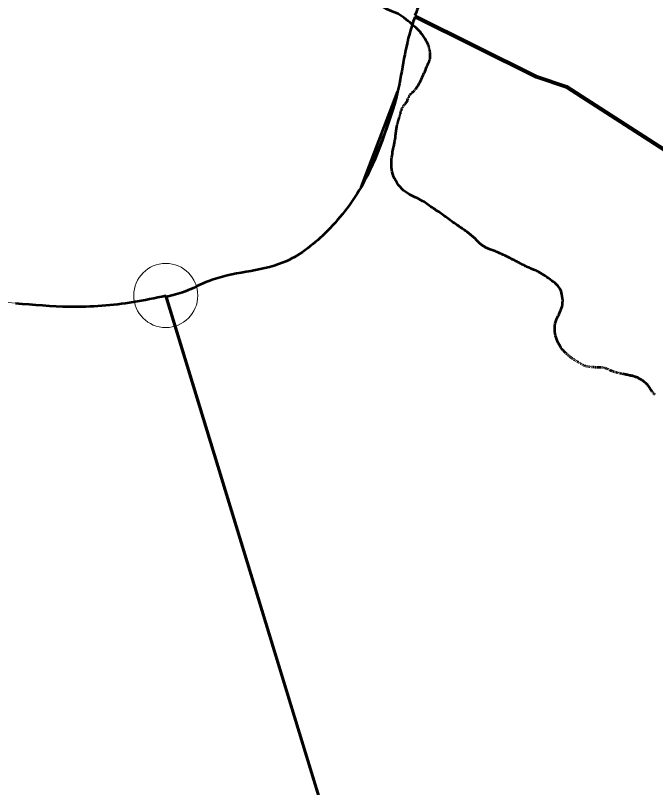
# Model space of a CAD drawing. Extents: x 553962 to 842807, y 8883888 to 9032388.
# Drawn here: x 810863 to 811862, y 9016262 to 9017467 of the extents above; entities that cross this region are included whole.
import ezdxf

# ---------------------------------------------------------------- set-up
doc = ezdxf.new("R2010")
doc.units = 0
doc.header["$LTSCALE"] = 200
doc.header["$PDMODE"] = 32
doc.header["$PDSIZE"] = 100
for name, color, linetype, lineweight in [('24', 7, 'Continuous', 25), ('27', 7, 'Continuous', 13), ('28', 7, 'Continuous', 53), ('29', 7, 'Continuous', 53), ('35', 7, 'Continuous', 13)]:
    doc.layers.add(name, color=color, linetype=linetype, lineweight=lineweight)

msp = doc.modelspace()

# ---------------------------------------------------------------- linework, layer by layer
at = {"layer": '24'}
for p, q in [((811507.2, 9017421.1), (811507.5, 9017420.3)), ((811507.8, 9017419.5), (811508.1, 9017418.7)), ((811508.3, 9017417.9), (811508.6, 9017417)), ((811508.8, 9017416.1), (811509, 9017415.2)), ((811509.3, 9017414.2), (811509.5, 9017413.3)), ((811509.7, 9017412.3), (811509.8, 9017411.3)), ((811509.9, 9017399.8), (811509.7, 9017399.1)), ((811510, 9017410.4), (811510.1, 9017409.5)), ((811510.1, 9017401.2), (811510, 9017400.6)), ((811510.2, 9017408.6), (811510.2, 9017407.8)), ((811510.3, 9017404), (811510.2, 9017403.3)), ((811510.2, 9017402.6), (811510.2, 9017402)), ((811510.3, 9017407), (811510.3, 9017406.2)), ((811510.3, 9017405.5), (811510.3, 9017404.7)), ((811509, 9017396.7), (811508.7, 9017395.8)), ((811509.5, 9017398.3), (811509.3, 9017397.6)), ((811486.3, 9017351), (811485.8, 9017350.4)), ((811487.5, 9017352.5), (811486.9, 9017351.7)), ((811476.1, 9017338.6), (811475.7, 9017337.7)), ((811476.8, 9017340.2), (811476.5, 9017339.4)), ((811477.5, 9017341.5), (811477.2, 9017340.8)), ((811478.2, 9017342.7), (811477.8, 9017342.1)), ((811479, 9017343.8), (811478.6, 9017343.2)), ((811479.9, 9017344.8), (811479.4, 9017344.3)), ((811480.9, 9017345.8), (811480.4, 9017345.3)), ((811481.8, 9017346.7), (811481.3, 9017346.2)), ((811482.8, 9017347.5), (811482.3, 9017347.1)), ((811483.7, 9017348.2), (811483.2, 9017347.9)), ((811484.5, 9017349), (811484.1, 9017348.6)), ((811485.3, 9017349.9), (811484.9, 9017349.4)), ((811468.8, 9017326.6), (811468.3, 9017325.8)), ((811470, 9017327.9), (811469.4, 9017327.2)), ((811471.2, 9017329.3), (811470.6, 9017328.6)), ((811463.9, 9017314.8), (811463.7, 9017314)), ((811464.3, 9017316.5), (811464.1, 9017315.6)), ((811464.8, 9017318.2), (811464.5, 9017317.4)), ((811465.3, 9017320), (811465.1, 9017319.1)), ((811466, 9017321.8), (811465.7, 9017320.9)), ((811466.8, 9017323.5), (811466.4, 9017322.7)), ((811467.7, 9017325.1), (811467.2, 9017324.4)), ((811460.6, 9017303.5), (811460.4, 9017302.7)), ((811461, 9017305.1), (811460.8, 9017304.3)), ((811461.5, 9017306.7), (811461.3, 9017305.9)), ((811462, 9017308.3), (811461.8, 9017307.5)), ((811462.5, 9017309.9), (811462.3, 9017309.1)), ((811463, 9017311.5), (811462.8, 9017310.7)), ((811463.5, 9017313.1), (811463.2, 9017312.3)), ((811458.6, 9017295.8), (811458.3, 9017294.9)), ((811459, 9017297.4), (811458.8, 9017296.7)), ((811459.4, 9017298.8), (811459.2, 9017298.1)), ((811459.8, 9017300.3), (811459.6, 9017299.6)), ((811460.2, 9017301.9), (811460, 9017301.1))]:
    msp.add_line(p, q, dxfattribs=at)
at = {"layer": '24', "lineweight": 53}
for p, q in [((811507.8, 9017419.5), (811507.5, 9017420.3)), ((811508.3, 9017417.9), (811508.1, 9017418.7)), ((811508.8, 9017416.1), (811508.6, 9017417)), ((811509.3, 9017414.2), (811509, 9017415.2)), ((811509.7, 9017412.3), (811509.5, 9017413.3)), ((811510, 9017410.4), (811509.8, 9017411.3)), ((811509.5, 9017398.3), (811509.7, 9017399.1)), ((811509.9, 9017399.8), (811510, 9017400.6)), ((811510.2, 9017408.6), (811510.1, 9017409.5)), ((811510.1, 9017401.2), (811510.2, 9017402)), ((811510.3, 9017407), (811510.2, 9017407.8)), ((811510.2, 9017402.6), (811510.2, 9017403.3)), ((811510.3, 9017405.5), (811510.3, 9017406.2)), ((811510.3, 9017404), (811510.3, 9017404.7)), ((811509, 9017396.7), (811509.3, 9017397.6)), ((811486.3, 9017351), (811486.9, 9017351.7)), ((811476.1, 9017338.6), (811476.5, 9017339.4)), ((811476.8, 9017340.2), (811477.2, 9017340.8)), ((811477.5, 9017341.5), (811477.8, 9017342.1)), ((811478.2, 9017342.7), (811478.6, 9017343.2)), ((811479, 9017343.8), (811479.4, 9017344.3)), ((811479.9, 9017344.8), (811480.4, 9017345.3)), ((811480.9, 9017345.8), (811481.3, 9017346.2)), ((811481.8, 9017346.7), (811482.3, 9017347.1)), ((811482.8, 9017347.5), (811483.2, 9017347.9)), ((811483.7, 9017348.2), (811484.1, 9017348.6)), ((811484.5, 9017349), (811484.9, 9017349.4)), ((811485.3, 9017349.9), (811485.8, 9017350.4)), ((811468.8, 9017326.6), (811469.4, 9017327.2)), ((811470, 9017327.9), (811470.6, 9017328.6)), ((811463.9, 9017314.8), (811464.1, 9017315.6)), ((811464.3, 9017316.5), (811464.5, 9017317.4)), ((811464.8, 9017318.2), (811465.1, 9017319.1)), ((811465.3, 9017320), (811465.7, 9017320.9)), ((811466, 9017321.8), (811466.4, 9017322.7)), ((811466.8, 9017323.5), (811467.2, 9017324.4)), ((811467.7, 9017325.1), (811468.3, 9017325.8)), ((811460.2, 9017301.9), (811460.4, 9017302.7)), ((811460.6, 9017303.5), (811460.8, 9017304.3)), ((811461, 9017305.1), (811461.3, 9017305.9)), ((811461.5, 9017306.7), (811461.8, 9017307.5)), ((811462, 9017308.3), (811462.3, 9017309.1)), ((811462.5, 9017309.9), (811462.8, 9017310.7)), ((811463, 9017311.5), (811463.2, 9017312.3)), ((811463.5, 9017313.1), (811463.7, 9017314)), ((811458.6, 9017295.8), (811458.8, 9017296.7)), ((811459, 9017297.4), (811459.2, 9017298.1)), ((811459.4, 9017298.8), (811459.6, 9017299.6)), ((811459.8, 9017300.3), (811460, 9017301.1)), ((811723.2, 9016939.1), (811722.5, 9016939.7)), ((811724.4, 9016938.1), (811723.8, 9016938.6)), ((811725.5, 9016937.1), (811725, 9016937.6)), ((811726.6, 9016936.2), (811726.1, 9016936.7)), ((811727.7, 9016935.2), (811727.1, 9016935.7)), ((811729, 9016934.1), (811728.3, 9016934.6)), ((811730.4, 9016933), (811729.7, 9016933.5)), ((811732, 9016931.8), (811731.2, 9016932.4)), ((811733.5, 9016930.7), (811732.8, 9016931.3)), ((811735.1, 9016929.7), (811734.3, 9016930.2)), ((811736.6, 9016928.8), (811735.8, 9016929.2)), ((811738, 9016927.9), (811737.3, 9016928.3)), ((811739.5, 9016927.1), (811738.8, 9016927.5)), ((811740.8, 9016926.3), (811740.2, 9016926.7)), ((811742.2, 9016925.5), (811741.5, 9016925.9)), ((811743.6, 9016924.8), (811742.9, 9016925.2)), ((811744.9, 9016924), (811744.2, 9016924.4)), ((811746.2, 9016923.2), (811745.6, 9016923.6)), ((811747.5, 9016922.4), (811746.9, 9016922.8)), ((811748.8, 9016921.7), (811748.2, 9016922)), ((811750, 9016921.1), (811749.4, 9016921.3)), ((811751.1, 9016920.5), (811750.6, 9016920.8)), ((811752.2, 9016920.2), (811751.7, 9016920.3)), ((811753.2, 9016919.8), (811752.7, 9016920)), ((811754.4, 9016919.6), (811753.8, 9016919.7)), ((811755.7, 9016919.4), (811755, 9016919.5)), ((811757.2, 9016919.1), (811756.5, 9016919.2)), ((811758.8, 9016918.9), (811758, 9016919)), ((811760.5, 9016918.7), (811759.7, 9016918.8)), ((811762, 9016918.5), (811761.3, 9016918.6)), ((811763.5, 9016918.4), (811762.8, 9016918.4)), ((811764.9, 9016918.2), (811764.2, 9016918.3)), ((811766.2, 9016918.2), (811765.5, 9016918.2)), ((811767.5, 9016918.1), (811766.8, 9016918.1)), ((811768.7, 9016918), (811768.1, 9016918.1)), ((811769.9, 9016918), (811769.3, 9016918)), ((811771.1, 9016918), (811770.5, 9016918)), ((811772.3, 9016918), (811771.7, 9016918)), ((811773.5, 9016918), (811772.9, 9016918)), ((811774.6, 9016918), (811774, 9016918)), ((811775.6, 9016918), (811775.1, 9016918)), ((811776.6, 9016918), (811776.1, 9016918)), ((811778.1, 9016917.9), (811777.6, 9016917.9)), ((811779.5, 9016917.8), (811779, 9016917.8)), ((811780.6, 9016917.6), (811780, 9016917.7)), ((811781.7, 9016917.3), (811781.1, 9016917.5)), ((811782.9, 9016917), (811782.3, 9016917.2)), ((811784.2, 9016916.6), (811783.5, 9016916.8)), ((811785.4, 9016916.1), (811784.8, 9016916.3)), ((811786.7, 9016915.5), (811786.1, 9016915.8)), ((811788.1, 9016914.8), (811787.4, 9016915.2)), ((811789.5, 9016914.2), (811788.8, 9016914.5)), ((811790.9, 9016913.5), (811790.2, 9016913.8)), ((811792.4, 9016912.8), (811791.7, 9016913.2)), ((811794, 9016912.2), (811793.2, 9016912.5)), ((811795.6, 9016911.5), (811794.8, 9016911.8)), ((811797.2, 9016911), (811796.4, 9016911.2)), ((811798.9, 9016910.5), (811798.1, 9016910.7)), ((811800.6, 9016910), (811799.8, 9016910.2)), ((811802.2, 9016909.6), (811801.4, 9016909.8)), ((811803.7, 9016909.2), (811803, 9016909.4)), ((811805.2, 9016908.9), (811804.5, 9016909.1)), ((811806.6, 9016908.6), (811805.9, 9016908.8)), ((811808.1, 9016908.3), (811807.3, 9016908.5)), ((811809.8, 9016908), (811808.9, 9016908.2)), ((811811.8, 9016907.6), (811810.8, 9016907.8)), ((811857.7, 9016878.7), (811857.1, 9016879.4)), ((811858.9, 9016877.4), (811858.3, 9016878)), ((811860.1, 9016876.2), (811859.5, 9016876.8)), ((811861.4, 9016875.1), (811860.7, 9016875.7))]:
    msp.add_line(p, q, dxfattribs=at)
at = {"layer": '24'}
msp.add_lwpolyline([(811500.3, 9017434.5), (811501.1, 9017433.4), (811501.8, 9017432.2), (811502.5, 9017431), (811503.1, 9017429.8), (811503.8, 9017428.5), (811504.4, 9017427.3), (811504.9, 9017426.1), (811505.5, 9017424.9)], dxfattribs=at)
at = {"layer": '24', "lineweight": 53}
for points in [[(811507.2, 9017421.1), (811506.8, 9017422), (811506.4, 9017422.9), (811506, 9017423.9), (811505.5, 9017424.9)], [(811487.5, 9017352.5), (811488.1, 9017353.4), (811488.8, 9017354.3), (811489.4, 9017355.3), (811490.1, 9017356.2), (811490.7, 9017357.2), (811491.3, 9017358.2), (811492, 9017359.2), (811492.6, 9017360.1), (811493.2, 9017361.2), (811493.8, 9017362.3), (811494.4, 9017363.6), (811495.2, 9017365), (811495.9, 9017366.6), (811496.8, 9017368.5), (811497.8, 9017370.6), (811498.8, 9017372.9), (811499.8, 9017375.4), (811501, 9017378), (811502.1, 9017380.5), (811503.1, 9017383), (811504.1, 9017385.3), (811505.1, 9017387.5), (811505.9, 9017389.4), (811506.6, 9017391), (811507.2, 9017392.5), (811507.8, 9017393.7), (811508.3, 9017394.8), (811508.7, 9017395.8)], [(811471.2, 9017329.3), (811471.8, 9017330.1), (811472.4, 9017330.9), (811473, 9017331.8), (811473.5, 9017332.7), (811474, 9017333.7), (811474.5, 9017334.7), (811474.9, 9017335.7), (811475.3, 9017336.7), (811475.7, 9017337.7)], [(811449.7, 9017239.9), (811449.9, 9017243), (811450.3, 9017246), (811450.7, 9017248.9), (811451.1, 9017251.7), (811451.5, 9017254.3), (811452, 9017256.8), (811452.5, 9017259.1), (811452.9, 9017261.2), (811453.4, 9017263.2), (811453.8, 9017265), (811454.1, 9017266.6), (811454.4, 9017268), (811454.7, 9017269.4), (811455, 9017270.7), (811455.2, 9017272), (811455.4, 9017273.4), (811455.6, 9017274.8), (811455.8, 9017276.4), (811456, 9017278.2), (811456.2, 9017280.1), (811456.5, 9017282), (811456.7, 9017284), (811456.9, 9017286), (811457.2, 9017287.9), (811457.4, 9017289.7), (811457.6, 9017291.3), (811457.9, 9017292.7), (811458.1, 9017293.9), (811458.3, 9017294.9)], [(811529.9, 9017156.1), (811527.7, 9017157.7), (811525.5, 9017159.2), (811523.4, 9017160.6), (811521.3, 9017162), (811519.2, 9017163.4), (811517.2, 9017164.8), (811515.2, 9017166.1), (811513.3, 9017167.5), (811511.3, 9017168.9), (811509.3, 9017170.3), (811507.2, 9017171.8), (811505.1, 9017173.2), (811503, 9017174.7), (811500.7, 9017176.2), (811498.3, 9017177.7), (811495.8, 9017179.2), (811493.1, 9017180.6), (811490.2, 9017182), (811487.2, 9017183.4), (811484.1, 9017184.9), (811481, 9017186.4), (811477.8, 9017188.1), (811474.7, 9017189.9), (811471.6, 9017191.9), (811468.6, 9017194.2), (811465.8, 9017196.8), (811463.1, 9017199.6), (811460.7, 9017202.6), (811458.4, 9017205.8), (811456.4, 9017209.1), (811454.6, 9017212.6), (811453.1, 9017216.1), (811451.8, 9017219.6), (811450.9, 9017223.1), (811450.2, 9017226.6), (811449.8, 9017230), (811449.6, 9017233.4), (811449.6, 9017236.7), (811449.7, 9017239.9)], [(811586.3, 9017112.8), (811585.4, 9017113.7), (811584.4, 9017114.7), (811583.5, 9017115.6), (811582.5, 9017116.6), (811581.5, 9017117.5), (811580.6, 9017118.5), (811579.6, 9017119.5), (811578.6, 9017120.4), (811577.6, 9017121.3), (811576.6, 9017122.2), (811575.6, 9017123.1), (811574.5, 9017124), (811573.5, 9017124.8), (811572.4, 9017125.7), (811571.4, 9017126.5), (811570.3, 9017127.3), (811569.3, 9017128.1), (811568.2, 9017128.9), (811567.1, 9017129.8), (811566, 9017130.6), (811564.8, 9017131.5), (811563.6, 9017132.4), (811562.2, 9017133.3), (811560.8, 9017134.3), (811559.3, 9017135.3), (811557.7, 9017136.4), (811556, 9017137.6), (811554.2, 9017138.8), (811552.2, 9017140.1), (811550.3, 9017141.5), (811548.2, 9017142.9), (811546.1, 9017144.4), (811543.8, 9017146), (811541.5, 9017147.7), (811539.2, 9017149.3), (811536.9, 9017151.1), (811534.5, 9017152.8), (811532.2, 9017154.4), (811529.9, 9017156.1)], [(811645.2, 9017083.1), (811644, 9017083.8), (811642.7, 9017084.5), (811641.3, 9017085.2), (811639.9, 9017085.9), (811638.4, 9017086.7), (811636.7, 9017087.6), (811634.9, 9017088.5), (811633, 9017089.5), (811630.9, 9017090.6), (811628.6, 9017091.7), (811626.4, 9017092.8), (811624.1, 9017093.9), (811621.8, 9017095), (811619.5, 9017096), (811617.3, 9017097), (811615.3, 9017097.8), (811613.3, 9017098.6), (811611.5, 9017099.3), (811609.8, 9017099.9), (811608.2, 9017100.5), (811606.6, 9017101.1), (811605.2, 9017101.6), (811603.8, 9017102.1), (811602.5, 9017102.6), (811601.2, 9017103.2), (811600, 9017103.7), (811598.8, 9017104.2), (811597.6, 9017104.8), (811596.5, 9017105.4), (811595.4, 9017106), (811594.4, 9017106.6), (811593.3, 9017107.3), (811592.3, 9017108), (811591.3, 9017108.7), (811590.3, 9017109.5), (811589.3, 9017110.3), (811588.3, 9017111.1), (811587.3, 9017111.9), (811586.3, 9017112.8)], [(811712.3, 9017041.2), (811711.1, 9017043.1), (811709.8, 9017044.9), (811708.3, 9017046.6), (811706.6, 9017048.2), (811704.7, 9017049.9), (811702.5, 9017051.6), (811700.1, 9017053.4), (811697.6, 9017055.3), (811694.9, 9017057.2), (811692.1, 9017059.1), (811689.4, 9017060.9), (811686.8, 9017062.6), (811684.2, 9017064.2), (811681.9, 9017065.6), (811679.9, 9017066.8), (811678, 9017067.7), (811676.4, 9017068.5), (811674.9, 9017069.2), (811673.5, 9017069.8), (811672.1, 9017070.3), (811670.8, 9017070.8), (811669.5, 9017071.3), (811668.1, 9017071.9), (811666.7, 9017072.5), (811665.2, 9017073.2), (811663.7, 9017073.8), (811662.1, 9017074.5), (811660.6, 9017075.2), (811659.1, 9017076), (811657.6, 9017076.7), (811656.1, 9017077.5), (811654.6, 9017078.2), (811653.2, 9017078.9), (811651.8, 9017079.6), (811650.4, 9017080.4), (811649.1, 9017081.1), (811647.8, 9017081.8), (811646.5, 9017082.5), (811645.2, 9017083.1)], [(811721.8, 9016940.3), (811721, 9016941.1), (811720.1, 9016941.9), (811719.1, 9016943), (811718, 9016944.2), (811716.8, 9016945.7), (811715.6, 9016947.3), (811714.2, 9016949.3), (811712.8, 9016951.4), (811711.4, 9016953.7), (811710, 9016956.2), (811708.7, 9016958.9), (811707.5, 9016961.7), (811706.5, 9016964.6), (811705.7, 9016967.6), (811705.1, 9016970.7), (811704.7, 9016973.8), (811704.5, 9016977), (811704.6, 9016980.2), (811704.8, 9016983.3), (811705.4, 9016986.5), (811706.2, 9016989.6), (811707.2, 9016992.6), (811708.4, 9016995.6), (811709.8, 9016998.5), (811711.2, 9017001.4), (811712.6, 9017004.3), (811713.8, 9017007.3), (811715, 9017010.3), (811715.9, 9017013.3), (811716.5, 9017016.4), (811716.8, 9017019.6), (811716.9, 9017022.7), (811716.7, 9017025.8), (811716.3, 9017028.8), (811715.8, 9017031.7), (811715.1, 9017034.4), (811714.3, 9017036.9), (811713.4, 9017039.2), (811712.3, 9017041.2)], [(811856.5, 9016880.1), (811855.9, 9016881), (811855.3, 9016882), (811854.6, 9016883.1), (811853.9, 9016884.3), (811853.1, 9016885.5), (811852.3, 9016886.8), (811851.4, 9016888.1), (811850.5, 9016889.4), (811849.5, 9016890.7), (811848.4, 9016891.9), (811847.3, 9016893.1), (811846.1, 9016894.1), (811844.8, 9016895.1), (811843.6, 9016896), (811842.3, 9016896.9), (811841.1, 9016897.7), (811839.9, 9016898.5), (811838.7, 9016899.2), (811837.6, 9016899.8), (811836.6, 9016900.4), (811835.5, 9016901), (811834.5, 9016901.6), (811833.4, 9016902.1), (811832.3, 9016902.6), (811831.1, 9016903), (811829.8, 9016903.5), (811828.5, 9016903.9), (811827.1, 9016904.3), (811825.6, 9016904.7), (811824, 9016905), (811822.5, 9016905.4), (811820.9, 9016905.7), (811819.4, 9016906), (811818, 9016906.3), (811816.6, 9016906.6), (811815.3, 9016906.9), (811814.1, 9016907.1), (811812.9, 9016907.3), (811811.8, 9016907.6)]]:
    msp.add_lwpolyline(points, dxfattribs=at)
msp.add_spline([(811505.7, 9017424.4), (811498.1, 9017437.1), (811481.6, 9017453.6), (811456.7, 9017471.2), (811442.7, 9017476.9), (811431.4, 9017483), (811425.3, 9017484.5), (811415.7, 9017486.7), (811401.4, 9017489.5), (811382.5, 9017498.6), (811365.1, 9017507.6), (811346.2, 9017514.3), (811321.7, 9017521.2), (811309.7, 9017523.4), (811287.6, 9017534.3), (811279.3, 9017538.4), (811270.4, 9017543.6), (811265.2, 9017548.4), (811257.8, 9017556.7), (811252.6, 9017562.8), (811243.1, 9017573.8), (811238.5, 9017577.5), (811228.9, 9017585.6), (811218.7, 9017591.7), (811202.7, 9017601.9), (811186.4, 9017609), (811175.3, 9017611.2), (811152.5, 9017613), (811134.9, 9017614.7), (811122.3, 9017616), (811116, 9017618.6), (811109, 9017623.8), (811099, 9017636), (811093.5, 9017644), (811091.1, 9017653.3), (811091.4, 9017666.6), (811090.8, 9017681.4), (811085.3, 9017693.6), (811080.7, 9017702), (811080.1, 9017712.8), (811083.9, 9017722), (811090.8, 9017731.9), (811097.5, 9017740.6), (811118.4, 9017769.9), (811137, 9017798.1), (811146.8, 9017813.7), (811164.8, 9017852.7), (811190.4, 9017911.6), (811202.6, 9017954), (811211.8, 9018014.1), (811213.3, 9018033.8), (811201.1, 9018054.1), (811186, 9018063.7), (811158.7, 9018067.5), (811133.5, 9018070.1)], degree=3, dxfattribs=at)
at = {"layer": '27'}
for p, q in [((811459.2, 9017347.9), (811402.3, 9017199.4)), ((811097.5, 9017030.3), (811098.3, 9017027.9)), ((810863, 9017018.4), (810863, 9017018.4))]:
    msp.add_line(p, q, dxfattribs=at)
msp.add_lwpolyline([(811484.9, 9017461.2), (811486.2, 9017464.7), (811486.2, 9017464.7), (811489.7, 9017462.9), (811492.7, 9017464.1), (811486.2, 9017467.3), (811486.2, 9017467.3)], dxfattribs=at)
for points in [[(811402.3, 9017199.4), (811459.2, 9017347.9), (811481.4, 9017450.8), (811484.9, 9017461.2)], [(811098.3, 9017027.9), (811127.6, 9017036.5), (811164.6, 9017052.8), (811280.6, 9017081.6), (811345.8, 9017127.1), (811402.3, 9017199.4), (811459.2, 9017347.9)], [(810709.9, 9017043.3), (810756.9, 9017022.8), (810819.3, 9017021.3), (810863, 9017018.4)], [(810863, 9017018.4), (810947.8, 9017013.1), (811047.2, 9017020.3), (811097.5, 9017030.3)]]:
    msp.add_spline(points, degree=3, dxfattribs=at)
msp.add_point((811097.5, 9017030.3), dxfattribs=at)
at = {"layer": '28'}
for p, q in [((811402.3, 9017199.4), (811459.2, 9017347.9)), ((811097.5, 9017027.7), (811385.9, 9016084.8))]:
    msp.add_line(p, q, dxfattribs=at)
msp.add_lwpolyline([(812369, 9016938.8), (811723.6, 9017354.4), (811675.6, 9017370.5), (811486.2, 9017464.7), (811486.2, 9017464.7)], dxfattribs=at)
for points in [[(811486.2, 9017464.7), (811481.4, 9017450.8), (811459.2, 9017347.9), (811402.3, 9017199.4)], [(811459.2, 9017347.9), (811402.3, 9017199.4), (811345.8, 9017127.1), (811280.6, 9017081.6), (811164.6, 9017052.8), (811127.6, 9017036.5), (811097.5, 9017027.7)]]:
    msp.add_spline(points, degree=3, dxfattribs=at)
at = {"layer": '29'}
for p, q in [((811486.2, 9017467.3), (811486.2, 9017467.3)), ((811097.5, 9017030.3), (811385.9, 9016087.5))]:
    msp.add_line(p, q, dxfattribs=at)
msp.add_lwpolyline([(811486.2, 9017467.3), (811675.6, 9017373.1), (811723.6, 9017357.1), (812369, 9016941.5), (812439.4, 9016943.1)], dxfattribs=at)
for points in [[(812736.9, 9018091.8), (812628.7, 9018091), (812531.9, 9018092.6), (812486.1, 9018094.1), (812461.8, 9018090.4), (812369.1, 9018123.8), (812304.3, 9018163.5), (812228.2, 9018200.7), (812151.8, 9018216.3), (812081.7, 9018207.7), (811959.2, 9018164.9), (811926, 9018147.2), (811889, 9018124.5), (811804.6, 9018062.6), (811684.1, 9017927), (811538.1, 9017562.6), (811521.4, 9017539.8), (811486.2, 9017467.3)], [(810863, 9017018.4), (810947.8, 9017013.1), (811047.2, 9017020.3), (811097.5, 9017030.3)]]:
    msp.add_spline(points, degree=3, dxfattribs=at)
at = {"layer": '35'}
for p, q in [((811459.2, 9017347.9), (811402.3, 9017199.4)), ((811097.5, 9017030.3), (811098.3, 9017027.9)), ((810863, 9017018.4), (810863, 9017018.4))]:
    msp.add_line(p, q, dxfattribs=at)
msp.add_lwpolyline([(811484.9, 9017461.2), (811486.2, 9017464.7), (811486.2, 9017464.7), (811489.7, 9017462.9), (811492.7, 9017464.1), (811486.2, 9017467.3), (811486.2, 9017467.3)], dxfattribs=at)
for points in [[(811402.3, 9017199.4), (811459.2, 9017347.9), (811481.4, 9017450.8), (811484.9, 9017461.2)], [(811098.3, 9017027.9), (811127.6, 9017036.5), (811164.6, 9017052.8), (811280.6, 9017081.6), (811345.8, 9017127.1), (811402.3, 9017199.4), (811459.2, 9017347.9)], [(810709.9, 9017043.3), (810756.9, 9017022.8), (810819.3, 9017021.3), (810863, 9017018.4)], [(810863, 9017018.4), (810947.8, 9017013.1), (811047.2, 9017020.3), (811097.5, 9017030.3)]]:
    msp.add_spline(points, degree=3, dxfattribs=at)
msp.add_point((811097.5, 9017030.3), dxfattribs=at)

doc.saveas('drawing.dxf')
